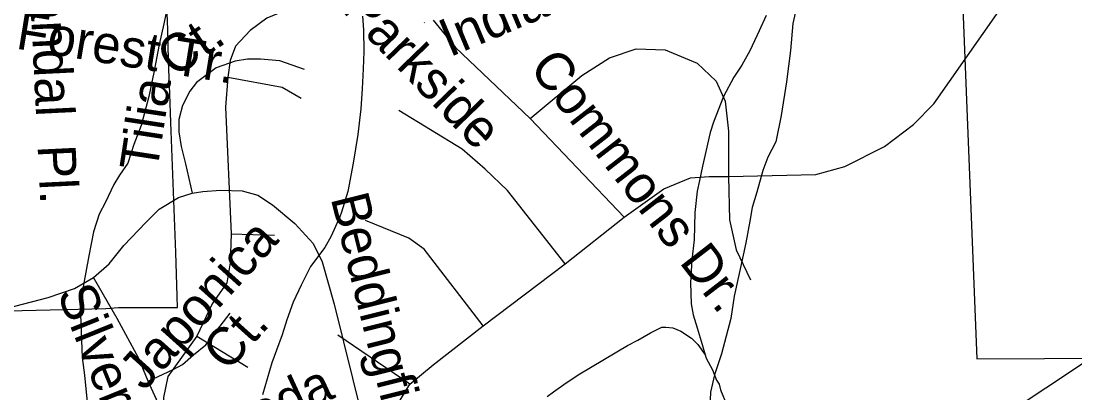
# Model space of a CAD drawing. Extents: x 2169602 to 2449496, y 721995 to 810662.
# Drawn here: x 2388731 to 2391367, y 807880 to 808810 of the extents above; entities that cross this region are included whole.
import ezdxf

# ---------------------------------------------------------------- set-up
doc = ezdxf.new("R2010")
doc.units = 0
doc.layers.add('Default', color=7, linetype='Continuous')

msp = doc.modelspace()

# ---------------------------------------------------------------- linework, layer by layer
at = {"layer": 'Default'}
for p, q in [((2389739.5, 808806.2), (2389740.4, 808805.3)), ((2391104.4, 807766.5), (2391403.4, 807965.4))]:
    msp.add_line(p, q, dxfattribs=at)
for points in [[(2391379.5, 810332.7), (2391159.5, 810267.9), (2391034.5, 810230.1), (2391045.7, 809931.7), (2391067, 809351.9), (2391068.7, 809301.7), (2391122, 807965.2), (2391460, 807966.7)], [(2391379.5, 810332.7), (2391159.5, 810267.9), (2391034.5, 810230.1), (2391045.7, 809931.7), (2391067, 809351.9), (2391068.7, 809301.7), (2391122, 807965.2), (2391460, 807966.7)], [(2390500.4, 808420.7), (2390719.1, 808426.2), (2390791.3, 808445.7), (2390891.2, 808495.7), (2390963.4, 808551.2), (2391013.9, 808602.4), (2391306.2, 809019.7)], [(2389717.5, 808919.3), (2389559.3, 808852.6), (2389512.1, 808841.5), (2389453.8, 808841.5), (2389392.7, 808836), (2389345.5, 808816.5), (2389303.9, 808786), (2389267.8, 808747.1), (2389253.9, 808711), (2389248.4, 808669.3)], [(2388521.9, 808081.3), (2388838.9, 808088.5), (2388943.2, 808090.8), (2388974.7, 808093), (2389122.7, 808093.8), (2389121.7, 808121.8), (2389119.9, 808176.7), (2389117.9, 808231.3), (2389115.4, 808296.3), (2389113.2, 808361.3), (2389110.7, 808426.2), (2389108.2, 808491.1), (2389105.7, 808556.1), (2389103.2, 808627.4), (2389099.9, 808709.9), (2389098.2, 808792.1), (2389097.7, 808805.1), (2389095.2, 808890.5)], [(2388521.9, 808081.3), (2388838.9, 808088.5), (2388943.2, 808090.8), (2388974.7, 808093), (2389122.7, 808093.8), (2389121.7, 808121.8), (2389119.9, 808176.7), (2389117.9, 808231.3), (2389115.4, 808296.3), (2389113.2, 808361.3), (2389110.7, 808426.2), (2389108.2, 808491.1), (2389105.7, 808556.1), (2389103.2, 808627.4), (2389099.9, 808709.9), (2389098.2, 808792.1), (2389097.7, 808805.1), (2389095.2, 808890.5)], [(2389097.8, 808846.9), (2389088, 808802.9), (2389076.3, 808750.7), (2389064.4, 808684.8), (2389050.9, 808620.7), (2389031.2, 808548.7), (2389013.3, 808500.7), (2388997.8, 808454.7), (2388977.7, 808424.5), (2388963.5, 808400.7), (2388942.2, 808356.5), (2388926.2, 808326.4), (2388912.5, 808282.3), (2388900.8, 808222.4), (2388887, 808150.2), (2388879.2, 808098.3), (2388881.5, 808032.2), (2388884, 807968.2), (2388889.7, 807924.3), (2388896.3, 807856.4)], [(2390671.2, 808847.8), (2390661.3, 808803.9), (2390655.6, 808735.8), (2390646, 808657.7), (2390632.4, 808573.8), (2390618.9, 808507.7), (2390599, 808469.7), (2390586.9, 808435.8), (2390571.5, 808381.4), (2390559.6, 808343.4), (2390553.9, 808309.4), (2390544.1, 808255.3), (2390530.3, 808193.3), (2390514.5, 808121.4), (2390506.5, 808065.5), (2390483.4, 807977.3), (2390465.3, 807925.3), (2390455.5, 807881.3), (2390453.8, 807843)], [(2389585.5, 808821.9), (2389588, 808787.9), (2389588.4, 808733.9), (2389586.5, 808690), (2389584.7, 808640), (2389581, 808589.8), (2389573.2, 808526.1), (2389561.7, 808454), (2389548.4, 808383.8), (2389532.4, 808331.9), (2389528.3, 808319.9), (2389506.8, 808271.7), (2389491, 808243.6), (2389454.9, 808195.6), (2389431.5, 808149.2), (2389411.6, 808107.1), (2389395.8, 808062.9), (2389384, 808025), (2389370.4, 807986.8), (2389358.7, 807954.9), (2389334.7, 807874.6)], [(2389761.9, 808812.1), (2389817.5, 808743.2), (2390004.6, 808566.2)], [(2390595.2, 808823.8), (2390577.4, 808785.5), (2390554.2, 808735.5), (2390533.7, 808699.2), (2390514.2, 808669.3), (2390488.4, 808620.9), (2390462.9, 808557), (2390455.1, 808531), (2390435.7, 808446.8), (2390427.9, 808410.6), (2390421.9, 808384.7), (2390416.2, 808330.8), (2390414.7, 808262.9), (2390409, 808212.7), (2390405.3, 808154.8), (2390407.2, 808102.6), (2390411.9, 808074.7), (2390421.9, 808042.8), (2390432, 808008.8), (2390442.4, 807974.8), (2390444.5, 807966.8)], [(2390004.6, 808566.2), (2390133.9, 808673.5), (2390203.3, 808717.9), (2390270, 808740.1), (2390342.1, 808737.4), (2390422.6, 808704), (2390469.8, 808659.6), (2390492, 808609.6), (2390500.4, 808534.6), (2390500.4, 808420.7)], [(2389440, 808688.9), (2389378.6, 808710.1), (2389329.9, 808714.6), (2389297.8, 808714.6), (2389266.6, 808709.1), (2389218.8, 808692.9), (2389169.6, 808656.4), (2389153.2, 808634.6), (2389135, 808598.1), (2389125.9, 808563.5), (2389125.9, 808532.5), (2389131.3, 808496.1), (2389142.3, 808452.3), (2389158.7, 808379.4)], [(2389248.4, 808669.3), (2389242.8, 808594), (2389256.7, 808277.3)], [(2389248.4, 808669.3), (2389384.4, 808644.3), (2389431.6, 808616.5)], [(2390092.3, 808202.9), (2389947.9, 808386.2), (2389892.4, 808439), (2389834.1, 808489), (2389675.9, 808586.2)], [(2390239.4, 808319.6), (2390004.6, 808566.2)], [(2390239.4, 808319.6), (2390338.8, 808390.1), (2390405.4, 808417.9), (2390452.6, 808420.7), (2390500.4, 808420.7)], [(2390500.4, 808420.7), (2390503.1, 808312.3), (2390519.8, 808237.3), (2390555.9, 808162.3)], [(2388911.9, 808168), (2388951.9, 808202.6), (2388988.4, 808248.2), (2389043.3, 808305.7), (2389076.6, 808339), (2389124.8, 808368.7), (2389158.7, 808379.4)], [(2389158.7, 808379.4), (2389186, 808383.1), (2389229.7, 808386.7), (2389284.3, 808384.9), (2389323.1, 808374.3), (2389360.2, 808350.2), (2389415.8, 808303.8), (2389462.1, 808253.8), (2389484.3, 808207.4), (2389514, 808101.8), (2389560.3, 807916.4), (2389586.3, 807812.6), (2389610.4, 807716.2), (2389621.5, 807592), (2389634.5, 807460.4), (2389638.2, 807352.9), (2389638.2, 807275), (2389627.1, 807234.2), (2389580.7, 807141.6)], [(2389886.9, 808047.3), (2389739.7, 808239), (2389700.9, 808266.8), (2389592.6, 808311.2)], [(2390092.3, 808202.9), (2390239.4, 808319.6)], [(2389256.7, 808277.3), (2389253.9, 808205.1), (2389245.6, 808155.1), (2389209.5, 808102.3), (2389170.6, 808021.8)], [(2389256.7, 808277.3), (2389365, 808274.6)], [(2389886.9, 808047.3), (2390092.3, 808202.9)], [(2388533, 808060.5), (2388585.5, 808072.1), (2388644.1, 808084.2), (2388715.2, 808096.9), (2388799, 808118.8), (2388864.5, 808140.7), (2388911.9, 808168)], [(2389049.4, 807909.2), (2389025.7, 807965.7), (2388971.1, 808065.9), (2388911.9, 808168)], [(2389049.4, 807909.2), (2389111.3, 807938.4), (2389135, 807951.1), (2389162.3, 807974.8), (2389193.4, 807999.8), (2389254.5, 808079.5)], [(2389703.6, 807901.8), (2389761.9, 807950.1), (2389886.9, 808047.3)], [(2390046.9, 807870.7), (2390062.9, 807882.9), (2390094.7, 807904.9), (2390128.5, 807927.4), (2390248.2, 807998), (2390273.9, 808012), (2390305.9, 808030.3), (2390333.8, 808044.3), (2390343.6, 808044.5), (2390361.4, 808042.6), (2390381.7, 808034.6), (2390408.2, 808016.9), (2390423.8, 808000.7), (2390442.4, 807974.8), (2390444.5, 807966.8)], [(2389170.6, 808021.8), (2389098.5, 807921.2), (2389087.4, 807868.4), (2389087.4, 807612.9), (2389109.6, 807551.8)], [(2389170.6, 808021.8), (2389298.3, 807944)], [(2389703.6, 807901.8), (2389523.2, 808024)], [(2390444.5, 807966.8), (2390460.3, 807937.2), (2390470.5, 807911.3), (2390476.9, 807901.4), (2390481, 807887.4), (2390486.7, 807873.2), (2390490.6, 807863.2), (2390494.7, 807853.3), (2390497, 807843.2), (2390494.7, 807835.4), (2390489, 807823.3), (2390481.2, 807809.1), (2390473.2, 807797.3), (2390465.4, 807791.2)], [(2389165.9, 807638.7), (2389138.6, 807700.7), (2389082.2, 807835.6), (2389049.4, 807909.2)], [(2389453.8, 807601.8), (2389556.5, 807671.2), (2389584.3, 807704.5), (2389703.6, 807901.8)]]:
    msp.add_lwpolyline(points, dxfattribs=at)

# ---------------------------------------------------------------- texts
for s, rotation, p in [('Tandal  Pl.', 272.8008, (2388749.9, 808956.9)), ('Indian', 22.8181, (2389803, 808718.6)), ('Pine Forest Tr.', 350.7518, (2388430, 808787.7)), ('Parkside', 314.0095, (2389530, 808837.5)), ('Ct.', 34.4248, (2389114.3, 808666.2)), ('Commons Dr.', 307.7331, (2389999.8, 808692.5)), ('Tilia', 81.2558, (2389071.1, 808430.1)), ('Beddingfield Dr.', 284.0333, (2389505.2, 808367.1)), ('Japonica', 48.0184, (2389039.1, 807882.2)), ('Silvershire Way', 291.9175, (2388820.3, 808129.5)), ('Ct.', 48.0184, (2389247.6, 807929.7)), ('Pagoda', 24.78, (2389122.6, 807685.7))]:
    msp.add_text(s, height=95, rotation=rotation, dxfattribs=at).set_placement(p)

doc.saveas('drawing.dxf')
